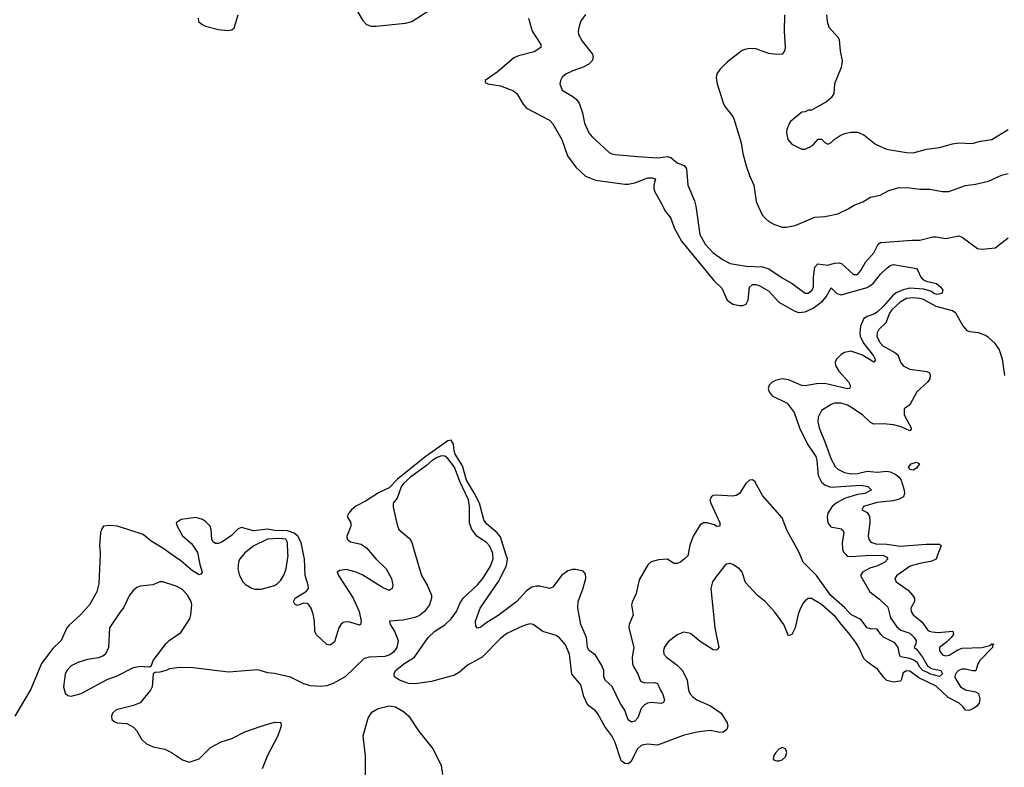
# Model space of a CAD drawing. Header units: inches. Extents: x 1384664 to 1536621, y 460766 to 646467.
# Tile 357 of 488: x 1423555 to 1429567, y 588699 to 593260. Entities that reach past the tile are written whole.
import ezdxf

# ---------------------------------------------------------------- set-up
doc = ezdxf.new("R2010")
doc.units = ezdxf.units.IN
doc.header["$MEASUREMENT"] = 0
doc.layers.add('B4528', color=7, linetype='Continuous')
doc.layers.add('B4529', color=7, linetype='Continuous')

msp = doc.modelspace()

# ---------------------------------------------------------------- linework, layer by layer
at = {"layer": 'B4528', "color": 5}
for points, elevation in [([(1424046.9, 590000), (1424038.9, 589818.9), (1424026.7, 589770), (1423981.2, 589690), (1423925.8, 589630), (1423855, 589565), (1423843.9, 589550), (1423807.9, 589472.1), (1423757.1, 589422.9), (1423687.4, 589332.6), (1423624, 589176), (1423525.8, 589010)], 660), ([(1425969.6, 590000), (1426008.3, 589870), (1426043.6, 589810), (1426070.3, 589749.7), (1426070.3, 589730), (1426057.4, 589690), (1426027.2, 589650), (1425995.5, 589624.5), (1425970, 589613.1), (1425896.2, 589596.2), (1425814, 589590), (1425818, 589570), (1425844.7, 589524.7), (1425866, 589470), (1425858, 589430), (1425837.7, 589402.3), (1425814.9, 589385.1), (1425785.2, 589374.8), (1425689.2, 589370.8), (1425657.7, 589362.3), (1425542.8, 589250), (1425469, 589211), (1425430, 589196.9), (1425392, 589192), (1425330, 589195.3), (1425290, 589209), (1425209.6, 589249.6), (1425111.5, 589271.5), (1425070, 589275.6), (1425010, 589293), (1424830, 589279.8), (1424614.6, 589305.4), (1424530, 589307), (1424470, 589299), (1424450, 589289), (1424410, 589279), (1424382, 589278), (1424371, 589269), (1424364, 589190), (1424354, 589170), (1424290, 589093.2), (1424250, 589076), (1424144.7, 589050), (1424122.8, 589030), (1424116, 589010), (1424118, 588990), (1424136.8, 588976.8), (1424150, 588970.8), (1424210, 588966.4), (1424250, 588943.8), (1424270, 588920.5), (1424298, 588870), (1424330, 588841.7), (1424370, 588823.1), (1424442, 588810), (1424482, 588790), (1424550, 588744.7), (1424590, 588731.3), (1424650, 588751), (1424721.1, 588818.9), (1424785.5, 588854.5), (1424850, 588875.6), (1424930, 588914.6), (1425028.7, 588950), (1425110, 588973.4), (1425150, 588971.3), (1425150.7, 588950), (1425132, 588890), (1425067.4, 588770), (1425036.5, 588690)], 680), ([(1424642.7, 590000), (1424655.5, 589935.5), (1424670.3, 589890), (1424662, 589878), (1424650, 589874), (1424610, 589897.8), (1424538.6, 589958.6), (1424480, 590000)], 660), ([(1424924.2, 590000), (1424899.3, 589970), (1424890.4, 589949.6), (1424888, 589910), (1424897.1, 589870), (1424917.6, 589830), (1424934.2, 589814.2), (1424972.3, 589792.3), (1424990, 589786.7), (1425030, 589786.2), (1425110, 589809.2), (1425130, 589820.2), (1425150, 589840.3), (1425170, 589874.4), (1425181.8, 589910), (1425193.4, 589993.4), (1425193.2, 590000)], 680), ([(1425705.3, 590000), (1425730.2, 589970), (1425792.4, 589910), (1425825.5, 589850), (1425833.6, 589810), (1425828.5, 589790), (1425810, 589777.3), (1425770, 589795.4), (1425650.5, 589870.5), (1425610, 589888.7), (1425550, 589905.3), (1425510, 589899.7), (1425493, 589890), (1425501.5, 589870), (1425591.5, 589731.5), (1425628.5, 589650), (1425641, 589590), (1425637, 589570), (1425630, 589565.3), (1425570, 589583.9), (1425550, 589586.9), (1425530, 589581.7), (1425516.3, 589570), (1425504.1, 589550), (1425476.4, 589463.6), (1425450, 589443.7), (1425430, 589449), (1425364.8, 589510), (1425357.1, 589530), (1425355.2, 589590), (1425347.2, 589632.8), (1425335.4, 589670), (1425321.2, 589690), (1425310, 589698.8), (1425290, 589699.9), (1425250, 589685.5), (1425234.6, 589694.6), (1425226.2, 589710), (1425237.4, 589730), (1425306.4, 589773.6), (1425319, 589790), (1425317.1, 589810), (1425297.7, 589870), (1425293.8, 589970), (1425288.1, 590000)], 660), ([(1429161.6, 590000), (1429150, 589969.9), (1429123.9, 589956.1), (1429050, 589943.2), (1428992.9, 589927.1), (1428910.3, 589870), (1428898.7, 589850), (1428907.2, 589830), (1428979, 589779), (1429006.3, 589750), (1429018.3, 589730), (1429019.3, 589710), (1428995.4, 589670), (1428997.8, 589650), (1429010, 589629.3), (1429064.8, 589584.8), (1429098.7, 589538.7), (1429109.7, 589529.7), (1429125.5, 589525.5), (1429162.1, 589522.1), (1429253, 589530), (1429257.4, 589510), (1429241.7, 589490), (1429216.2, 589463.8), (1429171.5, 589430), (1429171.7, 589410), (1429190, 589384.6), (1429210, 589378.2), (1429230, 589383.6), (1429283.8, 589416.2), (1429310, 589425), (1429430, 589430.6), (1429477.7, 589442.3), (1429490, 589451.8), (1429502.8, 589450), (1429494, 589446), (1429493.8, 589430), (1429417.9, 589350), (1429405.5, 589330), (1429393.1, 589286.9), (1429373.2, 589286.8), (1429330, 589298.5), (1429310, 589298.1), (1429286.5, 589290), (1429267.7, 589270), (1429265.4, 589250), (1429270, 589237.3), (1429299.8, 589190), (1429330, 589172), (1429390, 589160.4), (1429408.6, 589148.6), (1429417, 589117), (1429412.8, 589090), (1429396.8, 589070), (1429370, 589053), (1429350, 589045.6), (1429330, 589046.8), (1429314.1, 589070), (1429290.6, 589090), (1429224.3, 589124.3), (1429150, 589193.8), (1429044.6, 589244.6), (1428990, 589285.8), (1428970, 589287.1), (1428950, 589274.7), (1428936, 589230), (1428930, 589224), (1428890, 589218.8), (1428849.5, 589229.5), (1428830, 589248.1), (1428795.5, 589295.5), (1428730, 589341.5), (1428710, 589362.2), (1428678.8, 589430), (1428659.9, 589459.9), (1428618.2, 589518.2), (1428570, 589571.7), (1428537, 589617), (1428450, 589691.9), (1428390, 589728.5), (1428370, 589728), (1428350, 589714), (1428339.6, 589700.4), (1428321.6, 589670), (1428307.2, 589632.8), (1428290, 589549.3), (1428270, 589509), (1428250, 589501.2), (1428220.5, 589570), (1428166.1, 589646.1), (1428109.4, 589709.4), (1428057.7, 589750), (1427987.1, 589827.1), (1427967.2, 589890), (1427949.8, 589910), (1427910, 589937.1), (1427890, 589943.4), (1427870, 589938.4), (1427860.2, 589930), (1427802.9, 589857.1), (1427785.4, 589830), (1427774.1, 589790), (1427800.2, 589550), (1427822.8, 589430), (1427818.5, 589421.5), (1427810, 589414), (1427790, 589416), (1427710, 589466), (1427650, 589516.3), (1427610, 589524.5), (1427570, 589507), (1427515.3, 589464.7), (1427490.3, 589430), (1427485.2, 589410), (1427488.9, 589390), (1427503.7, 589370), (1427570, 589322.9), (1427600.9, 589290), (1427631.2, 589230), (1427638.6, 589170), (1427646.4, 589150), (1427662, 589130), (1427690.4, 589110), (1427773.5, 589073.5), (1427839, 589030), (1427874.7, 588970), (1427879, 588950), (1427873.1, 588930), (1427850, 588913.7), (1427830, 588912.1), (1427770, 588924.2), (1427690, 588914.2), (1427606.5, 588893.5), (1427450, 588833.8), (1427390, 588839.8), (1427363.2, 588836.8), (1427348.8, 588831.2), (1427327.5, 588812.5), (1427287.2, 588732.8), (1427270, 588719.7), (1427250, 588721.5), (1427230, 588736.3), (1427225.4, 588745.4), (1427189.9, 588850), (1427170.6, 588890.6), (1427127.2, 588947.2), (1427085.1, 589025.1), (1427070, 589043.1), (1427030, 589073.3), (1427018.6, 589090), (1427000.5, 589130), (1426981.7, 589201.7), (1426927.2, 589267.2), (1426912.2, 589390), (1426887.2, 589447.2), (1426850, 589489.6), (1426830, 589504), (1426748.2, 589528.2), (1426690, 589569.7), (1426670, 589575.1), (1426630, 589562.8), (1426530, 589516.2), (1426490, 589485.6), (1426378.5, 589370), (1426290, 589322.2), (1426240.7, 589279.3), (1426210, 589262), (1426070, 589221.6), (1425970, 589208.3), (1425930, 589209.7), (1425874, 589230), (1425842.7, 589250), (1425840.9, 589270), (1425849.6, 589290.4), (1425905.8, 589334.2), (1425966.6, 589370), (1426049.6, 589490), (1426089.8, 589530.2), (1426150, 589568.9), (1426190, 589605.7), (1426222.4, 589650), (1426242.3, 589697.7), (1426263.5, 589730), (1426350, 589812), (1426382.9, 589850), (1426430, 589926.5), (1426445, 589970), (1426443, 590000)], 680), ([(1427635.8, 590000), (1427634, 589990), (1427614.9, 589970), (1427590, 589949.6), (1427570, 589941.6), (1427550, 589942.9), (1427509.6, 589969.6), (1427454.9, 589965.1), (1427410, 589951.8), (1427390, 589935.1), (1427336.7, 589843.3), (1427319.8, 589760.2), (1427293.7, 589706.3), (1427291.1, 589690), (1427300.1, 589630), (1427276.3, 589570), (1427274.5, 589550), (1427304.3, 589430), (1427294.1, 589370), (1427297.6, 589330), (1427303.9, 589310), (1427329.4, 589270), (1427345.5, 589225.5), (1427370, 589214.2), (1427430, 589215.8), (1427449.3, 589209.3), (1427466.7, 589170), (1427480.8, 589150), (1427493, 589110), (1427486.6, 589093.4), (1427472, 589088), (1427410, 589095.1), (1427389, 589091), (1427370, 589080.9), (1427350, 589057.6), (1427330, 588999.8), (1427310, 588979.9), (1427290, 588974.8), (1427269.5, 588989.5), (1427250, 589048.3), (1427222.2, 589090), (1427172.3, 589192.3), (1427129, 589230), (1427122.5, 589250), (1427122.1, 589290), (1427110, 589320.3), (1427070, 589383.1), (1427031.8, 589411.8), (1427022.9, 589430), (1427016, 589490), (1426981.3, 589570), (1426963.4, 589670), (1426964.6, 589710), (1426994.1, 589785.9), (1427012.7, 589850), (1427010, 589878.9), (1426995.8, 589895.8), (1426950, 589906.3), (1426930, 589906.1), (1426901.6, 589898.4), (1426864, 589870), (1426810, 589798.4), (1426790.3, 589789.7), (1426730, 589804.6), (1426710, 589805), (1426682.7, 589797.3), (1426650, 589776.2), (1426589.7, 589710.3), (1426475.8, 589624.2), (1426401.3, 589578.7), (1426370, 589554.3), (1426350, 589547.6), (1426340.3, 589560.3), (1426338.4, 589590), (1426366, 589670), (1426481.8, 589838.2), (1426526.8, 589930), (1426532.7, 589970), (1426523.1, 590000)], 660), ([(1428596.1, 590000), (1428608.1, 589988.1), (1428630, 589984.9), (1428750, 589993.2), (1428830, 589991.6), (1428850, 589981.3), (1428856.2, 589970), (1428836.8, 589950), (1428792.4, 589927.6), (1428745.4, 589914.6), (1428700.9, 589890), (1428689.2, 589870), (1428698, 589850), (1428745.6, 589770), (1428805, 589725), (1428855.5, 589675.5), (1428871.4, 589610), (1428910, 589555.1), (1428934.8, 589534.8), (1428990, 589516.6), (1429016.6, 589490), (1429028, 589470), (1429027.2, 589452.8), (1429017, 589430), (1429030, 589419.6), (1429067.9, 589370), (1429097.6, 589317.6), (1429122.1, 589302.1), (1429178.5, 589290), (1429188.4, 589270), (1429170, 589253.2), (1429110, 589268.3), (1429098.2, 589278.2), (1429069, 589290), (1429050, 589309), (1429035.7, 589335.7), (1429013.6, 589353.6), (1428990, 589363), (1428933.5, 589373.5), (1428926.7, 589386.7), (1428919.5, 589430), (1428897.6, 589457.6), (1428830, 589493.3), (1428811.8, 589510), (1428790, 589541.8), (1428750, 589543.4), (1428730, 589550.5), (1428690, 589600.5), (1428630, 589630.4), (1428592.4, 589672.4), (1428507.6, 589747.6), (1428419.4, 589870), (1428339.3, 589950), (1428317.5, 590000)], 660), ([(1425666.3, 588550), (1425667, 588767), (1425651.9, 588890), (1425682.1, 588997.9), (1425705.6, 589034.4), (1425742.9, 589057.1), (1425810, 589074), (1425850, 589066.9), (1425898.8, 589038.8), (1425931, 589011), (1425990, 588921.1), (1426079.5, 588810), (1426127.7, 588710), (1426136, 588656)], 680)]:
    msp.add_lwpolyline(points, dxfattribs=dict(at, elevation=elevation))
for points, elevation in [([(1424430, 589829.6), (1424410.4, 589829.6), (1424368, 589812), (1424290, 589803.5), (1424270, 589795.4), (1424250, 589778.9), (1424225.2, 589750), (1424189, 589671), (1424170, 589649.5), (1424103.7, 589550), (1424098, 589430), (1424079.1, 589390), (1424062.6, 589377.4), (1424034.1, 589365.9), (1423970, 589356.8), (1423910, 589338.7), (1423870, 589317.7), (1423843.1, 589290), (1423833.5, 589266.5), (1423822.6, 589190), (1423832.1, 589152.1), (1423850, 589138), (1423870, 589132.4), (1423930, 589148.9), (1424090, 589233.7), (1424150, 589257.6), (1424250, 589307.7), (1424290, 589316.3), (1424348.4, 589311.6), (1424359, 589321), (1424370, 589351.3), (1424450, 589454.9), (1424467.2, 589472.8), (1424539.4, 589520.6), (1424594.3, 589605.7), (1424601, 589630), (1424606.3, 589690), (1424602, 589710), (1424579.7, 589750), (1424550, 589784.7), (1424510, 589805.1)], 680), ([(1428210, 588819.5), (1428190, 588809.5), (1428172.7, 588790), (1428160.4, 588770), (1428154.8, 588750), (1428162.4, 588742.4), (1428178, 588738), (1428190, 588737.6), (1428210, 588745.3), (1428230, 588762), (1428238.7, 588790), (1428230, 588812.3)], 720)]:
    msp.add_lwpolyline(points, close=True, dxfattribs=dict(at, elevation=elevation))
at = {"layer": 'B4529', "color": 5}
for points, elevation in [([(1425604.7, 593330), (1425650, 593255.5), (1425671.8, 593231.8), (1425701.7, 593221.7), (1425730, 593221.1), (1425910, 593239.8), (1425950, 593249.4), (1426075.3, 593330)], 660), ([(1424644.5, 593270), (1424646.9, 593250), (1424670, 593230.2), (1424690, 593221.9), (1424770, 593200.7), (1424826, 593194), (1424850, 593199.3), (1424863.7, 593210), (1424889.4, 593290.6)], 660), ([(1426661.3, 593270), (1426684.7, 593190), (1426737.7, 593110), (1426736, 593090), (1426696.2, 593063.8), (1426600, 593040), (1426571.9, 593028.1), (1426470, 592939.5), (1426398, 592890), (1426398, 592878), (1426414, 592870), (1426490, 592857.6), (1426570, 592827.4), (1426590.2, 592810.2), (1426630, 592744.9), (1426650, 592721.5), (1426790, 592647.9), (1426810, 592625.7), (1426864.3, 592530), (1426899.3, 592430), (1426950, 592360.7), (1427010, 592306), (1427070, 592281.6), (1427250, 592256.3), (1427270, 592256.3), (1427310, 592265.7), (1427390, 592295.5), (1427416.5, 592296.5), (1427437.4, 592290), (1427427.2, 592250), (1427426.4, 592230), (1427432.1, 592210), (1427468.3, 592150), (1427497.6, 592090), (1427530.2, 592050), (1427551, 591990), (1427595, 591910), (1427792.2, 591670), (1427841.9, 591621.9), (1427875.2, 591550), (1427910, 591525.3), (1427950, 591516.2), (1427970, 591516.6), (1427990, 591525.4), (1428002.1, 591550), (1428010.6, 591629.4), (1428030, 591643.8), (1428050, 591645.6), (1428070, 591638.8), (1428126.1, 591606.1), (1428190, 591537.8), (1428283.5, 591483.5), (1428310, 591473.6), (1428350, 591477.1), (1428399.3, 591500.7), (1428456.8, 591543.2), (1428478.2, 591570), (1428510, 591625.3), (1428544.9, 591590), (1428570, 591581.2), (1428730, 591625.5), (1428765.2, 591650), (1428810, 591707.1), (1428850, 591743.7), (1428870, 591759.8), (1428890, 591767.1), (1429030, 591741.7), (1429039.6, 591730), (1429056.9, 591690), (1429070, 591675.5), (1429090, 591664.9), (1429152.2, 591650), (1429176.4, 591630), (1429190.8, 591610), (1429186, 591590), (1429156.5, 591583.5), (1429137, 591590), (1429122.9, 591602.9), (1429075.9, 591615.9), (1428990, 591622.1), (1428950, 591612.8), (1428906.6, 591593.4), (1428883.4, 591576.6), (1428826.4, 591510), (1428790, 591475.4), (1428770, 591463.6), (1428729.3, 591450), (1428710, 591437.3), (1428689.3, 591390), (1428684.6, 591350), (1428687.1, 591330), (1428706.9, 591286.9), (1428768.4, 591210), (1428779.1, 591190), (1428778.6, 591181.4), (1428770, 591171.8), (1428696, 591216), (1428630, 591238.7), (1428590, 591230.3), (1428570, 591217.2), (1428541.5, 591190), (1428533.8, 591170), (1428537, 591150), (1428556.8, 591116.8), (1428615.5, 591050), (1428625.4, 591030), (1428624, 591010), (1428610, 591007.3), (1428470, 591040.9), (1428420.3, 591039.7), (1428350, 591026.5), (1428330, 591029), (1428250, 591064), (1428210, 591068.3), (1428170, 591059.3), (1428150, 591049.1), (1428131.6, 591030), (1428125.8, 591010), (1428130.2, 590990), (1428150, 590966.1), (1428241.1, 590921.1), (1428283.3, 590863.3), (1428316.9, 590770), (1428364.6, 590670), (1428415, 590595), (1428421.7, 590570), (1428430, 590478.7), (1428450, 590438), (1428470, 590422.4), (1428507.8, 590407.8), (1428690, 590421.1), (1428733, 590413), (1428752.8, 590392.8), (1428754.4, 590390), (1428750, 590387.1), (1428715.3, 590370), (1428670, 590363.4), (1428590, 590339.1), (1428539.7, 590310), (1428516, 590290), (1428489.2, 590250), (1428486, 590226), (1428490.1, 590190), (1428506.8, 590166.8), (1428570, 590154.2), (1428583.2, 590143.2), (1428587.9, 590130), (1428576.1, 590070), (1428578, 590030), (1428585.9, 590010), (1428596.1, 590000)], 660), ([(1427010, 593292.7), (1426983.8, 593256.2), (1426972.4, 593230), (1426965.3, 593190), (1426967.2, 593170), (1426988.5, 593130), (1427053.4, 593050), (1427056.3, 593030), (1427050.4, 593009.6), (1427031, 592990), (1426994.8, 592970), (1426931.4, 592948.6), (1426890, 592927.6), (1426868, 592910), (1426857.1, 592890), (1426853, 592870), (1426867.7, 592830), (1426932.1, 592792.1), (1426953.9, 592773.9), (1426970.2, 592750.2), (1426991.7, 592691.7), (1427002.6, 592630), (1427030.2, 592570), (1427050, 592544.9), (1427154.9, 592450), (1427170, 592441.5), (1427190, 592438), (1427330, 592426.4), (1427450, 592418.6), (1427510, 592425), (1427530, 592420.2), (1427570, 592386.7), (1427612.7, 592370), (1427626.7, 592350), (1427634.9, 592250), (1427674.9, 592154.9), (1427683.3, 592123.3), (1427707.6, 591950), (1427741.1, 591890), (1427790, 591838.7), (1427850, 591794.8), (1427893, 591773), (1427990, 591757), (1428090, 591751.8), (1428130, 591739.5), (1428210, 591685.5), (1428271.1, 591651.1), (1428350, 591592.4), (1428370, 591591.3), (1428393.6, 591610), (1428402, 591630), (1428402.7, 591690), (1428410.4, 591749.6), (1428428.6, 591771.4), (1428490, 591763.1), (1428530, 591775.3), (1428557.4, 591777.4), (1428572.1, 591772.1), (1428645.6, 591705.6), (1428670, 591706.3), (1428690, 591730.4), (1428719.2, 591780.8), (1428770, 591838), (1428796.8, 591890), (1428810, 591900.7), (1429004.2, 591915.8), (1429050, 591915.5), (1429130, 591934.7), (1429150, 591935.6), (1429210, 591924.9), (1429290, 591942.3), (1429310, 591934.3), (1429403.8, 591863.8), (1429430, 591859.5), (1429510, 591869.1), (1429590, 591928.8)], 680), ([(1428225.4, 593290), (1428222.7, 593190), (1428228.7, 593090), (1428224.4, 593070), (1428210.6, 593050), (1428172.9, 593047.1), (1428130, 593054.2), (1428050, 593083.6), (1428010, 593085.6), (1427981.7, 593078.3), (1427967.2, 593072.8), (1427877.4, 593002.6), (1427830, 592955.6), (1427811.3, 592930), (1427808.3, 592908.3), (1427813.2, 592870), (1427850, 592754), (1427860.9, 592730), (1427908.9, 592670), (1427918, 592650), (1427960.2, 592510), (1427970, 592444.7), (1427990.5, 592369.5), (1428010.3, 592310), (1428036.9, 592250), (1428052.2, 592152.2), (1428063.1, 592123.1), (1428088.9, 592070), (1428107.8, 592047.8), (1428130, 592029.1), (1428163.8, 592010), (1428210, 591995), (1428234.3, 591994.3), (1428290, 592004.7), (1428410, 592055.2), (1428470, 592059.6), (1428550, 592076.9), (1428610, 592104.4), (1428650, 592128.9), (1428702.7, 592150), (1428750, 592177.1), (1428809.7, 592190.3), (1428862.5, 592217.5), (1428924.2, 592235.8), (1428990, 592234.2), (1429050, 592225.8), (1429110, 592225.5), (1429190, 592211.2), (1429227.5, 592212.5), (1429330, 592248.6), (1429390, 592256), (1429470, 592276), (1429550, 592312), (1429590, 592321.7)], 720), ([(1428481.2, 593290), (1428484.4, 593250), (1428495.6, 593215.6), (1428551.4, 593151.4), (1428557.7, 593137.7), (1428564.2, 593070), (1428577, 593010), (1428570.3, 592969.7), (1428530.4, 592870), (1428524.9, 592810), (1428510, 592784), (1428481.1, 592758.9), (1428390, 592709), (1428371.3, 592708.7), (1428350, 592698), (1428330, 592695.3), (1428261.7, 592638.3), (1428252.5, 592627.5), (1428239.1, 592590), (1428236.3, 592570), (1428244.9, 592530), (1428270, 592500.7), (1428330, 592470.8), (1428349.1, 592470.9), (1428378, 592482), (1428402, 592498), (1428430, 592531), (1428450, 592532), (1428471.6, 592511.6), (1428490, 592502), (1428510, 592511.3), (1428528.7, 592530), (1428565.4, 592554.6), (1428590, 592566.8), (1428630, 592574.8), (1428670, 592573.4), (1428710, 592558), (1428780.9, 592500.9), (1428848.2, 592470), (1428970, 592449.4), (1429010, 592447.8), (1429091.5, 592471.5), (1429170, 592481.1), (1429250, 592502.6), (1429290, 592508.7), (1429370, 592504.9), (1429421.4, 592518.6), (1429490, 592529.1), (1429590, 592590.3)], 740), ([(1429569.9, 591089.9), (1429556.6, 591190), (1429535.4, 591250), (1429510, 591284.4), (1429470, 591320.4), (1429452.6, 591332.6), (1429410, 591349.1), (1429355.4, 591355.4), (1429342, 591362), (1429314.3, 591394.3), (1429271.6, 591470), (1429250, 591484.2), (1429150, 591511.1), (1429072.3, 591552.3), (1429050, 591559.1), (1429010, 591564.4), (1428970, 591559.1), (1428930, 591537.1), (1428879.4, 591490), (1428865.5, 591470), (1428842.4, 591410), (1428799.7, 591370), (1428790.2, 591350), (1428788.9, 591330), (1428806.4, 591290), (1428824.4, 591270), (1428899.1, 591230), (1428916, 591216), (1428932.5, 591170), (1428950, 591148.7), (1428990, 591127.6), (1429093.9, 591113.9), (1429107.2, 591107.2), (1429115, 591095), (1429112.3, 591070), (1429100.2, 591050), (1429033.1, 590990), (1428990.1, 590909.9), (1428954.7, 590885.3), (1428955.3, 590850), (1428999, 590770), (1428998.2, 590761.8), (1428990, 590752), (1428937.2, 590777.2), (1428890, 590787.9), (1428830, 590794.3), (1428770, 590792.5), (1428750, 590802.4), (1428700.7, 590850), (1428630, 590895.8), (1428610, 590908.1), (1428570, 590919.9), (1428530, 590920.6), (1428510, 590912.7), (1428450, 590875.3), (1428430, 590834.5), (1428427.3, 590807.3), (1428435.3, 590770), (1428475.5, 590675.5), (1428510, 590578.5), (1428533.8, 590533.8), (1428550, 590517.8), (1428590, 590497.9), (1428630, 590490.1), (1428670, 590492.5), (1428730, 590505.3), (1428790, 590500.7), (1428850, 590506.5), (1428870, 590502.2), (1428905.3, 590485.3), (1428924.4, 590470), (1428937.8, 590450), (1428955.3, 590390), (1428956.6, 590370), (1428950.6, 590349.4), (1428924.6, 590335.4), (1428890, 590324.4), (1428790, 590313.9), (1428707.3, 590290), (1428696, 590270), (1428730, 590252.7), (1428743.6, 590230), (1428744.8, 590195.2), (1428736.1, 590110), (1428739, 590090), (1428751.9, 590071.9), (1428782.9, 590062.9), (1428850, 590059.9), (1428930, 590048.7), (1429090, 590060.7), (1429170, 590059.6), (1429180.9, 590050), (1429161.6, 590000)], 680), ([(1426523.1, 590000), (1426490, 590104.4), (1426470, 590130.3), (1426404.5, 590184.5), (1426389.2, 590209.2), (1426362.5, 590310), (1426332.3, 590370), (1426283.2, 590450), (1426259.3, 590539.3), (1426214.3, 590610), (1426207.1, 590630), (1426203.1, 590670), (1426190, 590694.7), (1426170, 590691.9), (1426027.8, 590592.2), (1425862.8, 590457.2), (1425810, 590403.7), (1425745.5, 590374.5), (1425670, 590324.2), (1425608.1, 590291.9), (1425580.2, 590270), (1425563.8, 590250), (1425555.5, 590230), (1425576.3, 590190), (1425577.3, 590170), (1425552.8, 590110), (1425554.9, 590090), (1425575.2, 590075.2), (1425640.9, 590060.9), (1425675.6, 590035.6), (1425705.3, 590000)], 660), ([(1426443, 590000), (1426442.3, 590010), (1426424.3, 590050), (1426405.3, 590070), (1426346.8, 590110), (1426313, 590153), (1426300.9, 590190), (1426301.2, 590290), (1426294.4, 590330), (1426243, 590443), (1426210.3, 590530), (1426170, 590582.2), (1426150, 590596.8), (1426130, 590598.5), (1426104.2, 590590), (1426072.7, 590570), (1426039.9, 590540.1), (1425941.5, 590470), (1425898.3, 590430), (1425884.7, 590410), (1425859.2, 590340.8), (1425836.4, 590310), (1425834.6, 590285.4), (1425859.2, 590179.2), (1425870.3, 590150.3), (1425934.2, 590094.2), (1425948.8, 590070), (1425969.6, 590000)], 680), ([(1428317.5, 590000), (1428310, 590017.3), (1428241.5, 590141.5), (1428210, 590221.6), (1428090, 590358), (1428042.8, 590442.8), (1428030, 590453.8), (1428010, 590451.8), (1427988.4, 590430), (1427950.3, 590370), (1427930, 590357.7), (1427910, 590353.5), (1427810, 590359.8), (1427790, 590356.9), (1427778, 590350), (1427768.5, 590330), (1427774.3, 590310), (1427830, 590190.7), (1427830.3, 590169.7), (1427810, 590168.3), (1427797.4, 590177.4), (1427750, 590190.9), (1427730, 590189.8), (1427710, 590178.9), (1427666.4, 590110), (1427645.9, 590054.1), (1427635.8, 590000)], 660), ([(1425288.1, 590000), (1425274.6, 590070), (1425253.5, 590110), (1425230, 590128.4), (1425190, 590140.8), (1425110, 590143.7), (1425070, 590151.3), (1424981.8, 590141.8), (1424910, 590162.3), (1424890, 590154), (1424847.6, 590112.4), (1424790, 590072.3), (1424770, 590065.2), (1424750, 590065.2), (1424735.5, 590075.5), (1424728.6, 590088.6), (1424723.4, 590150), (1424717.4, 590170), (1424690, 590199.5), (1424670.8, 590210.8), (1424630, 590223.4), (1424540.3, 590210), (1424511.2, 590190), (1424516.3, 590170), (1424550, 590112), (1424603.5, 590063.5), (1424640.7, 590010), (1424642.7, 590000)], 660), ([(1424480, 590000), (1424430, 590035.4), (1424358.3, 590078.3), (1424310, 590119.3), (1424153.2, 590170), (1424105.7, 590174.3), (1424067.3, 590170), (1424054, 590150), (1424048.5, 590130), (1424042.8, 590050), (1424047.3, 590010), (1424046.9, 590000)], 660), ([(1425193.2, 590000), (1425190.7, 590070), (1425180.5, 590090), (1425135.4, 590095.4), (1425068, 590090), (1424984.9, 590050), (1424930, 590007), (1424924.2, 590000)], 680)]:
    msp.add_lwpolyline(points, dxfattribs=dict(at, elevation=elevation))
at = {"layer": 'B4529', "color": 5, "elevation": 680}
msp.add_lwpolyline([(1429010, 590512.1), (1428990, 590516.9), (1428982, 590530), (1428997.4, 590550), (1429030, 590561.5), (1429048.4, 590550), (1429030, 590524.4)], close=True, dxfattribs=at)

doc.saveas('drawing.dxf')
